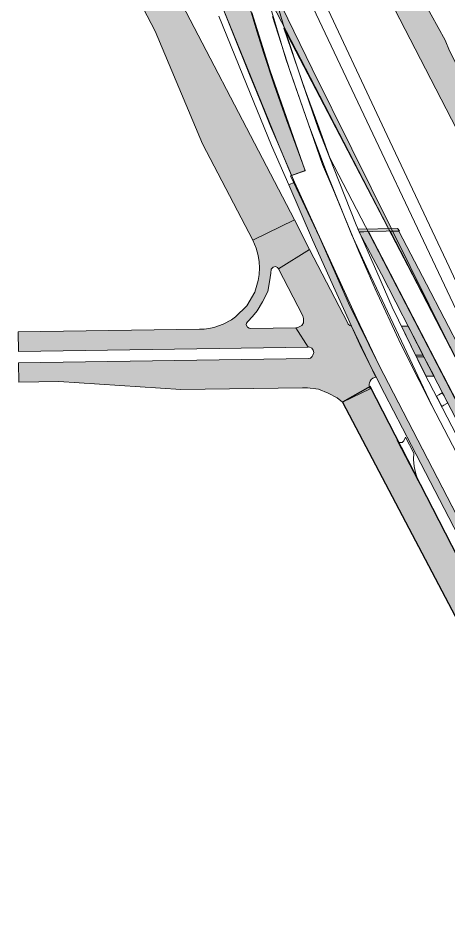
# Model space of a CAD drawing. Extents: x 2363427 to 2368559, y 6957299 to 6980140.
# Drawn here: x 2365633.5 to 2365657.3, y 6979679.5 to 6979729.7 of the extents above; entities that cross this region are included whole.
import ezdxf

# ---------------------------------------------------------------- set-up
doc = ezdxf.new("R2010")
doc.units = 0
doc.header["$LTSCALE"] = 5.6
for name, color, linetype, lineweight in [('10', 7, 'Continuous', 13), ('12', 7, 'Continuous', 13), ('13', 7, 'Continuous', 13), ('14', 7, 'Continuous', 13), ('4', 7, 'Continuous', 13), ('9', 7, 'Continuous', 13)]:
    doc.layers.add(name, color=color, linetype=linetype, lineweight=lineweight)

msp = doc.modelspace()

# ---------------------------------------------------------------- hatches: boundary and pattern name
at = {"layer": '12'}
for points in [[(2365665.503, 6979686.323), (2365663.564, 6979690.064), (2365661.493, 6979694.06), (2365657.351, 6979702.05), (2365655.28, 6979706.045), (2365653.783, 6979708.934), (2365652.502, 6979711.446), (2365651.048, 6979714.656), (2365649.801, 6979717.454), (2365648.474, 6979720.495), (2365648.794, 6979720.64), (2365652.259, 6979713.092), (2365653.465, 6979710.525), (2365665.894, 6979686.538)], [(2365654.516, 6979718.069), (2365652.305, 6979718.03), (2365652.375, 6979717.896), (2365654.621, 6979717.938)], [(2365659.196, 6979704.74), (2365656.002, 6979710.887), (2365653.619, 6979715.546), (2365652.381, 6979717.865), (2365652.896, 6979717.903), (2365659.75, 6979704.719)], [(2365654.586, 6979717.935), (2365654.113, 6979717.911), (2365660.967, 6979704.706), (2365661.436, 6979704.701), (2365661.343, 6979704.855), (2365658.066, 6979711.214), (2365656.118, 6979714.991)]]:
    msp.add_hatch(color=256, dxfattribs=at).paths.add_polyline_path(points)
at = {"layer": '13'}
msp.add_hatch(color=256, dxfattribs=at).paths.add_polyline_path([(2365644.414, 6979731.328), (2365646.298, 6979726.617), (2365646.982, 6979724.938), (2365647.471, 6979723.751), (2365647.951, 6979722.629), (2365648.632, 6979721.015), (2365649.38, 6979721.281), (2365648.357, 6979724.088), (2365647.673, 6979726.036), (2365647.102, 6979727.777), (2365646.709, 6979729.001), (2365645.884, 6979731.757), (2365645.041, 6979731.514)])
at = {"layer": '14'}
msp.add_hatch(color=256, dxfattribs=at).paths.add_polyline_path([(2365643.318, 6979740.183), (2365643.82, 6979737.752), (2365653.93, 6979718.221), (2365654.028, 6979718.037), (2365657.29, 6979711.756), (2365654.17, 6979718.063), (2365649.776, 6979726.925)])
at = {"layer": '4'}
msp.add_hatch(color=256, dxfattribs=at).paths.add_polyline_path([(2365651.459, 6979708.443), (2365665.046, 6979682.662), (2365666.224, 6979683.562), (2365652.988, 6979709.325)])
at = {"layer": '9'}
for points in [[(2365633.619, 6979743.311), (2365641.068, 6979729.001), (2365643.702, 6979722.763), (2365646.477, 6979717.424), (2365648.789, 6979718.56), (2365640.788, 6979733.912), (2365635.778, 6979744.356), (2365634.973, 6979743.967)], [(2365660.917, 6979717.514), (2365652.069, 6979734.665), (2365650.867, 6979739.838), (2365650.372, 6979741.439), (2365653.456, 6979735.49), (2365654.389, 6979733.685), (2365655.993, 6979730.618), (2365657.144, 6979728.509), (2365657.392, 6979727.929), (2365659.542, 6979723.751), (2365660.071, 6979720.939), (2365660.473, 6979719.311), (2365660.684, 6979718.318)], [(2365633.468, 6979712.344), (2365643.532, 6979712.492), (2365643.793, 6979712.504), (2365644.053, 6979712.523), (2365644.313, 6979712.587), (2365644.847, 6979712.777), (2365645.299, 6979713.02), (2365645.524, 6979713.174), (2365646.143, 6979713.783), (2365646.6, 6979714.553), (2365646.772, 6979715.192), (2365646.838, 6979715.52), (2365646.85, 6979715.899), (2365646.836, 6979716.221), (2365646.785, 6979716.572), (2365646.67, 6979716.983), (2365646.477, 6979717.424), (2365648.789, 6979718.56), (2365649.622, 6979716.908), (2365647.91, 6979715.838), (2365647.858, 6979715.912), (2365647.748, 6979715.962), (2365647.607, 6979715.938), (2365647.499, 6979715.813), (2365647.48, 6979715.594), (2365647.408, 6979715.119), (2365647.308, 6979714.589), (2365647.018, 6979714.017), (2365646.73, 6979713.511), (2365646.466, 6979713.197), (2365646.199, 6979712.924), (2365646.136, 6979712.83), (2365646.119, 6979712.737), (2365646.186, 6979712.602), (2365646.277, 6979712.546), (2365646.355, 6979712.534), (2365648.874, 6979712.572), (2365649.556, 6979711.502), (2365633.484, 6979711.264)], [(2365647.91, 6979715.838), (2365649.622, 6979716.908), (2365651.727, 6979712.862), (2365651.773, 6979712.777), (2365651.857, 6979712.697), (2365651.956, 6979712.654), (2365653.312, 6979709.842), (2365653.14, 6979709.777), (2365653.051, 6979709.698), (2365652.99, 6979709.61), (2365652.955, 6979709.524), (2365652.94, 6979709.444), (2365652.938, 6979709.379), (2365652.945, 6979709.321), (2365652.96, 6979709.257), (2365652.988, 6979709.191), (2365651.459, 6979708.442), (2365651.154, 6979708.684), (2365650.669, 6979708.948), (2365650.129, 6979709.163), (2365649.515, 6979709.24), (2365649.237, 6979709.247), (2365642.488, 6979709.147), (2365635.73, 6979709.587), (2365633.509, 6979709.554), (2365633.493, 6979710.634), (2365649.57, 6979710.872), (2365649.682, 6979710.89), (2365649.778, 6979710.978), (2365649.821, 6979711.048), (2365649.865, 6979711.196), (2365649.825, 6979711.336), (2365649.751, 6979711.446), (2365649.583, 6979711.508), (2365649.556, 6979711.502), (2365648.874, 6979712.572), (2365648.989, 6979712.59), (2365649.203, 6979712.696), (2365649.289, 6979712.855), (2365649.291, 6979712.975), (2365649.303, 6979713.094), (2365649.266, 6979713.229)], [(2365654.736, 6979712.658), (2365655.513, 6979711.05), (2365655.929, 6979711.056), (2365655.094, 6979712.663)], [(2365656.091, 6979709.888), (2365655.557, 6979710.96), (2365655.976, 6979710.967), (2365656.533, 6979709.895)]]:
    msp.add_hatch(color=256, dxfattribs=at).paths.add_polyline_path(points)

# ---------------------------------------------------------------- linework, layer by layer
at = {"layer": '10'}
for points in [[(2365672.281, 6979677.778), (2365669.766, 6979682.594), (2365666.259, 6979689.332), (2365661.708, 6979698.077), (2365656.42, 6979708.259), (2365655.716, 6979709.65), (2365654.696, 6979711.661), (2365653.276, 6979714.723), (2365652.354, 6979716.802), (2365650.914, 6979720.296), (2365650.347, 6979721.615), (2365648.314, 6979727.484), (2365646.958, 6979732.013)], [(2365646.434, 6979730.041), (2365647.42, 6979726.868), (2365649.388, 6979721.278), (2365648.572, 6979720.985), (2365650.181, 6979717.599), (2365651.788, 6979713.944), (2365653.465, 6979710.525), (2365672.185, 6979674.41)]]:
    msp.add_lwpolyline(points, dxfattribs=at)
msp.add_lwpolyline([(2365650.754, 6979721.99), (2365650.087, 6979723.829), (2365649.392, 6979725.744), (2365648.197, 6979729.173), (2365655.082, 6979716.003), (2365660.871, 6979704.853), (2365742.238, 6979548.299), (2365740.775, 6979547.602), (2365736.219, 6979556.387), (2365726.281, 6979575.49), (2365719.57, 6979587.232), (2365699.038, 6979626.71), (2365693.076, 6979637.613), (2365687.712, 6979646.537), (2365688.611, 6979647.198), (2365689.4, 6979647.625)], close=True, dxfattribs=at)
at = {"layer": '12'}
for points in [[(2365644.072, 6979732.169), (2365647.938, 6979722.633), (2365648.794, 6979720.64), (2365648.474, 6979720.495), (2365647.515, 6979722.668), (2365645.931, 6979726.563), (2365644.6, 6979729.844)], [(2365647.582, 6979729.832), (2365648.554, 6979726.783), (2365649.571, 6979723.847), (2365650.527, 6979721.292), (2365651.952, 6979717.766), (2365652.874, 6979715.741), (2365656.42, 6979708.259), (2365662.873, 6979695.851), (2365667.334, 6979687.224), (2365667.726, 6979687.479), (2365665.771, 6979691.208), (2365663.7, 6979695.203), (2365659.558, 6979703.194), (2365655.994, 6979710.08), (2365654.218, 6979713.712), (2365653.352, 6979715.676), (2365652.218, 6979718.282), (2365650.96, 6979721.452), (2365650.135, 6979723.575), (2365649.232, 6979726.15), (2365648.215, 6979729.222), (2365647.354, 6979732.181)]]:
    msp.add_lwpolyline(points, dxfattribs=at)
for points in [[(2365665.503, 6979686.323), (2365663.564, 6979690.064), (2365661.493, 6979694.06), (2365657.351, 6979702.05), (2365655.28, 6979706.045), (2365653.783, 6979708.934), (2365652.502, 6979711.446), (2365651.048, 6979714.656), (2365649.801, 6979717.454), (2365648.474, 6979720.495), (2365648.794, 6979720.64), (2365652.259, 6979713.092), (2365653.465, 6979710.525), (2365665.894, 6979686.538)], [(2365654.516, 6979718.069), (2365652.305, 6979718.03), (2365652.375, 6979717.896), (2365654.621, 6979717.938)], [(2365659.196, 6979704.74), (2365656.002, 6979710.887), (2365653.619, 6979715.546), (2365652.381, 6979717.865), (2365652.896, 6979717.903), (2365659.75, 6979704.719)], [(2365654.586, 6979717.935), (2365654.113, 6979717.911), (2365660.967, 6979704.706), (2365661.436, 6979704.701), (2365661.343, 6979704.855), (2365658.066, 6979711.214), (2365656.118, 6979714.991)]]:
    msp.add_lwpolyline(points, close=True, dxfattribs=at)
at = {"layer": '13'}
msp.add_lwpolyline([(2365644.414, 6979731.328), (2365646.298, 6979726.617), (2365646.982, 6979724.938), (2365647.471, 6979723.751), (2365647.951, 6979722.629), (2365648.632, 6979721.015), (2365649.38, 6979721.281), (2365648.357, 6979724.088), (2365647.673, 6979726.036), (2365647.102, 6979727.777), (2365646.709, 6979729.001), (2365645.884, 6979731.757), (2365645.041, 6979731.514)], close=True, dxfattribs=at)
at = {"layer": '14'}
for points in [[(2365664.802, 6979699.656), (2365665.339, 6979699.958), (2365664.561, 6979701.632), (2365663.695, 6979703.477), (2365662.883, 6979705.265), (2365660.074, 6979712.266), (2365659.258, 6979711.883), (2365657.371, 6979715.945), (2365653.936, 6979723.236), (2365649.952, 6979731.715), (2365646.121, 6979739.841), (2365645.419, 6979741.331), (2365641.76, 6979748.639), (2365642.067, 6979746.699), (2365658.599, 6979711.804), (2365659.954, 6979708.941), (2365662.756, 6979703.409), (2365664.127, 6979700.825)], [(2365643.318, 6979740.183), (2365643.82, 6979737.752), (2365653.93, 6979718.221), (2365654.028, 6979718.037), (2365657.29, 6979711.756), (2365654.17, 6979718.063), (2365649.776, 6979726.925)]]:
    msp.add_lwpolyline(points, close=True, dxfattribs=at)
at = {"layer": '4', "lineweight": 25}
msp.add_lwpolyline([(2365651.459, 6979708.443), (2365665.046, 6979682.662), (2365666.224, 6979683.562), (2365652.988, 6979709.325)], close=True, dxfattribs=at)
at = {"layer": '9'}
msp.add_line((2365654.594, 6979706.211), (2365654.757, 6979706.211), dxfattribs=at)
for points in [[(2365633.619, 6979743.311), (2365641.068, 6979729.001), (2365643.702, 6979722.763), (2365646.477, 6979717.424), (2365648.789, 6979718.56), (2365640.788, 6979733.912), (2365635.778, 6979744.356), (2365634.973, 6979743.967)], [(2365660.917, 6979717.514), (2365652.069, 6979734.665), (2365650.867, 6979739.838), (2365650.372, 6979741.439), (2365653.456, 6979735.49), (2365654.389, 6979733.685), (2365655.993, 6979730.618), (2365657.144, 6979728.509), (2365657.392, 6979727.929), (2365659.542, 6979723.751), (2365660.071, 6979720.939), (2365660.473, 6979719.311), (2365660.684, 6979718.318)], [(2365633.468, 6979712.344), (2365643.532, 6979712.492), (2365643.793, 6979712.504), (2365644.053, 6979712.523), (2365644.313, 6979712.587), (2365644.847, 6979712.777), (2365645.299, 6979713.02), (2365645.524, 6979713.174), (2365646.143, 6979713.783), (2365646.6, 6979714.553), (2365646.772, 6979715.192), (2365646.838, 6979715.52), (2365646.85, 6979715.899), (2365646.836, 6979716.221), (2365646.785, 6979716.572), (2365646.67, 6979716.983), (2365646.477, 6979717.424), (2365648.789, 6979718.56), (2365649.622, 6979716.908), (2365647.91, 6979715.838), (2365647.858, 6979715.912), (2365647.748, 6979715.962), (2365647.607, 6979715.938), (2365647.499, 6979715.813), (2365647.48, 6979715.594), (2365647.408, 6979715.119), (2365647.308, 6979714.589), (2365647.018, 6979714.017), (2365646.73, 6979713.511), (2365646.466, 6979713.197), (2365646.199, 6979712.924), (2365646.136, 6979712.83), (2365646.119, 6979712.737), (2365646.186, 6979712.602), (2365646.277, 6979712.546), (2365646.355, 6979712.534), (2365648.874, 6979712.572), (2365649.556, 6979711.502), (2365633.484, 6979711.264)], [(2365647.91, 6979715.838), (2365649.622, 6979716.908), (2365651.727, 6979712.862), (2365651.773, 6979712.777), (2365651.857, 6979712.697), (2365651.956, 6979712.654), (2365653.312, 6979709.842), (2365653.14, 6979709.777), (2365653.051, 6979709.698), (2365652.99, 6979709.61), (2365652.955, 6979709.524), (2365652.94, 6979709.444), (2365652.938, 6979709.379), (2365652.945, 6979709.321), (2365652.96, 6979709.257), (2365652.988, 6979709.191), (2365651.459, 6979708.442), (2365651.154, 6979708.684), (2365650.669, 6979708.948), (2365650.129, 6979709.163), (2365649.515, 6979709.24), (2365649.237, 6979709.247), (2365642.488, 6979709.147), (2365635.73, 6979709.587), (2365633.509, 6979709.554), (2365633.493, 6979710.634), (2365649.57, 6979710.872), (2365649.682, 6979710.89), (2365649.778, 6979710.978), (2365649.821, 6979711.048), (2365649.865, 6979711.196), (2365649.825, 6979711.336), (2365649.751, 6979711.446), (2365649.583, 6979711.508), (2365649.556, 6979711.502), (2365648.874, 6979712.572), (2365648.989, 6979712.59), (2365649.203, 6979712.696), (2365649.289, 6979712.855), (2365649.291, 6979712.975), (2365649.303, 6979713.094), (2365649.266, 6979713.229)], [(2365654.736, 6979712.658), (2365655.513, 6979711.05), (2365655.929, 6979711.056), (2365655.094, 6979712.663)], [(2365656.091, 6979709.888), (2365655.557, 6979710.96), (2365655.976, 6979710.967), (2365656.533, 6979709.895)], [(2365656.963, 6979708.218), (2365657.077, 6979708.286), (2365657.236, 6979708.38), (2365657.295, 6979708.403), (2365657.185, 6979708.605), (2365657.087, 6979708.798), (2365656.993, 6979708.968), (2365656.794, 6979708.857), (2365656.67, 6979708.779), (2365656.813, 6979708.505), (2365656.917, 6979708.306)]]:
    msp.add_lwpolyline(points, close=True, dxfattribs=at)
for points in [[(2365654.594, 6979706.211), (2365654.48, 6979706.321), (2365655.654, 6979704.084), (2365655.603, 6979704.244)], [(2365655.603, 6979704.244), (2365655.511, 6979704.551), (2365655.43, 6979704.879), (2365655.4, 6979705.268), (2365655.411, 6979705.616), (2365654.942, 6979706.508), (2365654.849, 6979706.313), (2365654.757, 6979706.211)]]:
    msp.add_lwpolyline(points, dxfattribs=at)

doc.saveas('drawing.dxf')
